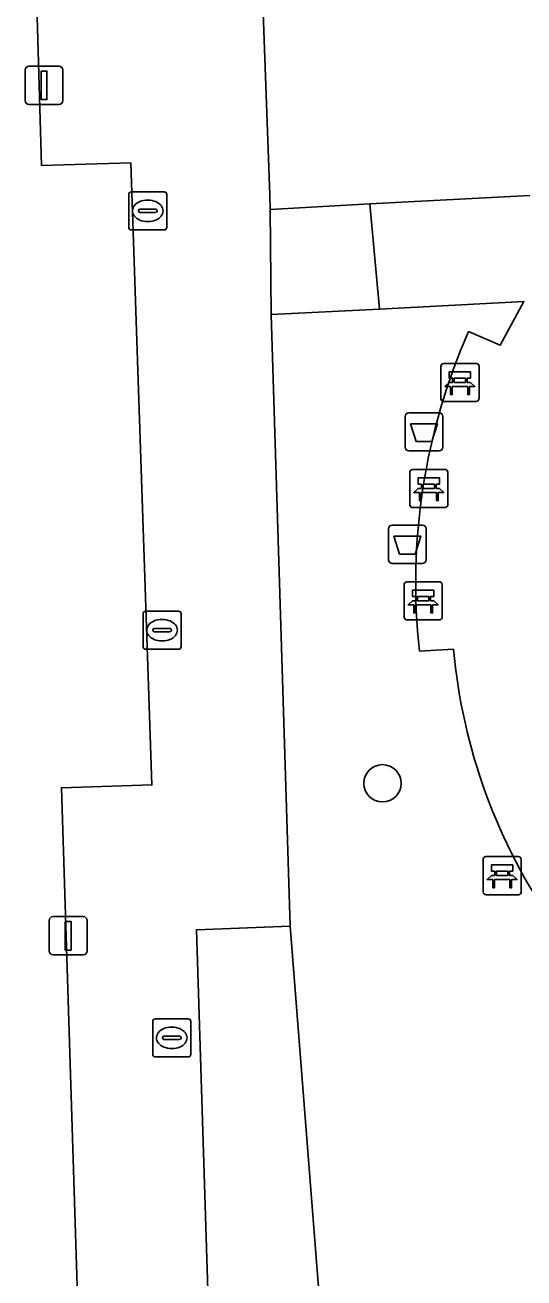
# Model space of a CAD drawing. Extents: x 162250 to 162661, y 380743 to 381606.
# Drawn here: x 162369.49 to 162382.56, y 381140.86 to 381173.71 of the extents above; entities that cross this region are included whole.
import ezdxf

# ---------------------------------------------------------------- set-up
doc = ezdxf.new("R2010")
doc.units = 0
for name, color, linetype in [('IMGEO_Afvalbak', 7, 'Continuous'), ('IMGEO_Bank', 7, 'Continuous'), ('IMGEO_Boom', 7, 'Continuous'), ('IMGEO_Groenvoorziening', 7, 'Continuous'), ('IMGEO_Kolk', 7, 'Continuous'), ('IMGEO_Lichtmast', 7, 'Continuous'), ('IMGEO_Voetpad_open', 7, 'Continuous'), ('IMGEO_Woonerf_open', 7, 'Continuous')]:
    doc.layers.add(name, color=color, linetype=linetype)

msp = doc.modelspace()

# ---------------------------------------------------------------- linework, layer by layer
at = {"layer": 'IMGEO_Afvalbak'}
for p, q in [((162379.45, 381162.647), (162379.45, 381163.447)), ((162379.45, 381163.447), (162379.45, 381162.647)), ((162379.55, 381163.547), (162380.34, 381163.547)), ((162380.34, 381163.547), (162379.55, 381163.547)), ((162380.44, 381163.447), (162380.44, 381162.647)), ((162380.44, 381162.647), (162380.44, 381163.447)), ((162380.34, 381162.547), (162379.55, 381162.547)), ((162379.55, 381162.547), (162380.34, 381162.547)), ((162379.013, 381159.698), (162379.013, 381160.498)), ((162379.013, 381160.498), (162379.013, 381159.698)), ((162379.113, 381160.598), (162379.903, 381160.598)), ((162379.903, 381160.598), (162379.113, 381160.598)), ((162380.003, 381160.498), (162380.003, 381159.698)), ((162380.003, 381159.698), (162380.003, 381160.498)), ((162379.903, 381159.598), (162379.113, 381159.598)), ((162379.113, 381159.598), (162379.903, 381159.598))]:
    msp.add_line(p, q, dxfattribs=at)
for points in [[(162379.593, 381163.261), (162380.297, 381163.261), (162380.148, 381162.791), (162379.742, 381162.791), (162379.593, 381163.261)], [(162379.156, 381160.312), (162379.86, 381160.312), (162379.711, 381159.842), (162379.305, 381159.842), (162379.156, 381160.312)]]:
    msp.add_lwpolyline(points, dxfattribs=at)
for centre, start, end in [((162379.55, 381163.447), 90, 180), ((162379.55, 381163.447), 90, 180), ((162380.34, 381163.447), 0, 90), ((162380.34, 381163.447), 360, 90), ((162379.55, 381162.647), 180, 270), ((162379.55, 381162.647), 180, 270), ((162380.34, 381162.647), 270, 0), ((162380.34, 381162.647), 270, 0), ((162379.113, 381160.498), 90, 180), ((162379.113, 381160.498), 90, 180), ((162379.903, 381160.498), 0, 90), ((162379.903, 381160.498), 360, 90), ((162379.113, 381159.698), 180, 270), ((162379.113, 381159.698), 180, 270), ((162379.903, 381159.698), 270, 0), ((162379.903, 381159.698), 270, 0)]:
    msp.add_arc(centre, 0.1, start, end, dxfattribs=at)
at = {"layer": 'IMGEO_Bank'}
for p, q in [((162380.387, 381163.915), (162380.387, 381164.756)), ((162380.387, 381164.756), (162380.387, 381163.915)), ((162380.462, 381164.84), (162381.303, 381164.84)), ((162381.303, 381164.84), (162380.462, 381164.84)), ((162381.387, 381164.765), (162381.387, 381163.924)), ((162381.387, 381163.924), (162381.387, 381164.765)), ((162380.696, 381164.346), (162380.696, 381164.452)), ((162380.74, 381164.452), (162380.74, 381164.346)), ((162381.028, 381164.458), (162380.746, 381164.458)), ((162381.034, 381164.346), (162381.034, 381164.452)), ((162381.078, 381164.452), (162381.078, 381164.346)), ((162381.084, 381164.238), (162380.691, 381164.238)), ((162380.746, 381164.34), (162381.028, 381164.34)), ((162381.312, 381163.84), (162380.471, 381163.84)), ((162380.471, 381163.84), (162381.312, 381163.84)), ((162379.572, 381161.135), (162379.572, 381161.976)), ((162379.572, 381161.976), (162379.572, 381161.135)), ((162379.647, 381162.06), (162380.488, 381162.06)), ((162380.488, 381162.06), (162379.647, 381162.06)), ((162380.572, 381161.985), (162380.572, 381161.144)), ((162380.572, 381161.144), (162380.572, 381161.985)), ((162379.881, 381161.566), (162379.881, 381161.672)), ((162379.925, 381161.672), (162379.925, 381161.566)), ((162380.213, 381161.678), (162379.931, 381161.678)), ((162379.931, 381161.56), (162380.213, 381161.56)), ((162380.219, 381161.566), (162380.219, 381161.672)), ((162380.263, 381161.672), (162380.263, 381161.566)), ((162380.269, 381161.458), (162379.876, 381161.458)), ((162380.497, 381161.06), (162379.656, 381161.06)), ((162379.656, 381161.06), (162380.497, 381161.06)), ((162379.424, 381158.188), (162379.424, 381159.029)), ((162379.424, 381159.029), (162379.424, 381158.188)), ((162379.499, 381159.113), (162380.34, 381159.113)), ((162380.34, 381159.113), (162379.499, 381159.113)), ((162380.424, 381159.038), (162380.424, 381158.197)), ((162380.424, 381158.197), (162380.424, 381159.038)), ((162380.121, 381158.511), (162379.728, 381158.511)), ((162379.733, 381158.619), (162379.733, 381158.725)), ((162379.777, 381158.725), (162379.777, 381158.619)), ((162380.065, 381158.731), (162379.783, 381158.731)), ((162379.783, 381158.613), (162380.065, 381158.613)), ((162380.071, 381158.619), (162380.071, 381158.725)), ((162380.115, 381158.725), (162380.115, 381158.619)), ((162380.349, 381158.113), (162379.508, 381158.113)), ((162379.508, 381158.113), (162380.349, 381158.113)), ((162381.493, 381150.983), (162381.493, 381151.824)), ((162381.493, 381151.824), (162381.493, 381150.983)), ((162381.568, 381151.908), (162382.409, 381151.908)), ((162382.409, 381151.908), (162381.568, 381151.908)), ((162382.493, 381151.833), (162382.493, 381150.992)), ((162382.493, 381150.992), (162382.493, 381151.833)), ((162382.19, 381151.306), (162381.797, 381151.306)), ((162381.802, 381151.414), (162381.802, 381151.52)), ((162381.846, 381151.52), (162381.846, 381151.414)), ((162382.134, 381151.526), (162381.852, 381151.526)), ((162381.852, 381151.408), (162382.134, 381151.408)), ((162382.14, 381151.414), (162382.14, 381151.52)), ((162382.184, 381151.52), (162382.184, 381151.414)), ((162382.418, 381150.908), (162381.577, 381150.908)), ((162381.577, 381150.908), (162382.418, 381150.908))]:
    msp.add_line(p, q, dxfattribs=at)
for points in [[(162380.69, 381164.458), (162380.604, 381164.458), (162380.604, 381164.619), (162381.167, 381164.619), (162381.167, 381164.458), (162381.084, 381164.458)], [(162380.634, 381164.238), (162380.492, 381164.238), (162380.604, 381164.34), (162380.69, 381164.34)], [(162380.684, 381164.231), (162380.684, 381164.024), (162380.641, 381164.024), (162380.641, 381164.231)], [(162381.084, 381164.34), (162381.167, 381164.34), (162381.279, 381164.238), (162381.14, 381164.238)], [(162381.134, 381164.231), (162381.134, 381164.024), (162381.09, 381164.024), (162381.09, 381164.231)], [(162379.875, 381161.678), (162379.789, 381161.678), (162379.789, 381161.839), (162380.352, 381161.839), (162380.352, 381161.678), (162380.269, 381161.678)], [(162379.819, 381161.458), (162379.677, 381161.458), (162379.789, 381161.56), (162379.875, 381161.56)], [(162380.269, 381161.56), (162380.352, 381161.56), (162380.464, 381161.458), (162380.325, 381161.458)], [(162379.869, 381161.451), (162379.869, 381161.244), (162379.826, 381161.244), (162379.826, 381161.451)], [(162380.319, 381161.451), (162380.319, 381161.244), (162380.275, 381161.244), (162380.275, 381161.451)], [(162379.727, 381158.731), (162379.641, 381158.731), (162379.641, 381158.892), (162380.204, 381158.892), (162380.204, 381158.731), (162380.121, 381158.731)], [(162379.671, 381158.511), (162379.529, 381158.511), (162379.641, 381158.613), (162379.727, 381158.613)], [(162380.121, 381158.613), (162380.204, 381158.613), (162380.316, 381158.511), (162380.177, 381158.511)], [(162379.721, 381158.504), (162379.721, 381158.297), (162379.678, 381158.297), (162379.678, 381158.504)], [(162380.171, 381158.504), (162380.171, 381158.297), (162380.127, 381158.297), (162380.127, 381158.504)], [(162381.796, 381151.526), (162381.71, 381151.526), (162381.71, 381151.687), (162382.273, 381151.687), (162382.273, 381151.526), (162382.19, 381151.526)], [(162381.74, 381151.306), (162381.598, 381151.306), (162381.71, 381151.408), (162381.796, 381151.408)], [(162381.79, 381151.299), (162381.79, 381151.092), (162381.747, 381151.092), (162381.747, 381151.299)], [(162382.19, 381151.408), (162382.273, 381151.408), (162382.385, 381151.306), (162382.246, 381151.306)], [(162382.24, 381151.299), (162382.24, 381151.092), (162382.196, 381151.092), (162382.196, 381151.299)]]:
    msp.add_lwpolyline(points, dxfattribs=at)
for centre, radius, start, end in [((162380.465, 381164.762), 0.0779, 92.4484, 184.2845), ((162380.465, 381164.762), 0.0779, 92.4484, 184.2845), ((162381.309, 381164.762), 0.0779, 2.4484, 94.2845), ((162381.309, 381164.762), 0.0779, 2.4484, 94.2845), ((162380.689, 381164.451), 0.00671, 2.8957, 87.1043), ((162380.746, 381164.451), 0.00671, 92.8957, 177.1043), ((162381.028, 381164.451), 0.00671, 2.8957, 87.1043), ((162381.085, 381164.451), 0.00671, 92.8957, 177.1043), ((162380.634, 381164.231), 0.00671, 2.8957, 87.1043), ((162380.691, 381164.231), 0.00671, 92.8957, 177.1043), ((162380.689, 381164.347), 0.00671, 272.8957, 357.1043), ((162380.746, 381164.347), 0.00671, 182.8957, 267.1043), ((162381.028, 381164.347), 0.00671, 272.8957, 357.1043), ((162381.085, 381164.347), 0.00671, 182.8957, 267.1043), ((162381.083, 381164.231), 0.00671, 2.8957, 87.1043), ((162381.14, 381164.231), 0.00671, 92.8957, 177.1043), ((162380.465, 381163.918), 0.0779, 182.4484, 274.2845), ((162380.465, 381163.918), 0.0779, 182.4484, 274.2845), ((162381.309, 381163.918), 0.0779, 272.4484, 4.2845), ((162381.309, 381163.918), 0.0779, 272.4484, 4.2845), ((162379.65, 381161.982), 0.0779, 92.4484, 184.2845), ((162379.65, 381161.982), 0.0779, 92.4484, 184.2845), ((162380.494, 381161.982), 0.0779, 2.4484, 94.2845), ((162380.494, 381161.982), 0.0779, 2.4484, 94.2845), ((162379.874, 381161.671), 0.00671, 2.8957, 87.1043), ((162379.874, 381161.567), 0.00671, 272.8957, 357.1043), ((162379.931, 381161.671), 0.00671, 92.8957, 177.1043), ((162379.931, 381161.567), 0.00671, 182.8957, 267.1043), ((162380.213, 381161.671), 0.00671, 2.8957, 87.1043), ((162380.213, 381161.567), 0.00671, 272.8957, 357.1043), ((162380.27, 381161.671), 0.00671, 92.8957, 177.1043), ((162380.27, 381161.567), 0.00671, 182.8957, 267.1043), ((162379.65, 381161.138), 0.0779, 182.4484, 274.2845), ((162379.65, 381161.138), 0.0779, 182.4484, 274.2845), ((162379.819, 381161.451), 0.00671, 2.8957, 87.1043), ((162379.876, 381161.451), 0.00671, 92.8957, 177.1043), ((162380.268, 381161.451), 0.00671, 2.8957, 87.1043), ((162380.325, 381161.451), 0.00671, 92.8957, 177.1043), ((162380.494, 381161.138), 0.0779, 272.4484, 4.2845), ((162380.494, 381161.138), 0.0779, 272.4484, 4.2845), ((162379.502, 381159.035), 0.0779, 92.4484, 184.2845), ((162379.502, 381159.035), 0.0779, 92.4484, 184.2845), ((162380.346, 381159.035), 0.0779, 2.4484, 94.2845), ((162380.346, 381159.035), 0.0779, 2.4484, 94.2845), ((162379.671, 381158.504), 0.00671, 2.8957, 87.1043), ((162379.728, 381158.504), 0.00671, 92.8957, 177.1043), ((162379.726, 381158.724), 0.00671, 2.8957, 87.1043), ((162379.726, 381158.62), 0.00671, 272.8957, 357.1043), ((162379.783, 381158.724), 0.00671, 92.8957, 177.1043), ((162379.783, 381158.62), 0.00671, 182.8957, 267.1043), ((162380.065, 381158.724), 0.00671, 2.8957, 87.1043), ((162380.065, 381158.62), 0.00671, 272.8957, 357.1043), ((162380.122, 381158.724), 0.00671, 92.8957, 177.1043), ((162380.122, 381158.62), 0.00671, 182.8957, 267.1043), ((162380.12, 381158.504), 0.00671, 2.8957, 87.1043), ((162380.177, 381158.504), 0.00671, 92.8957, 177.1043), ((162379.502, 381158.191), 0.0779, 182.4484, 274.2845), ((162379.502, 381158.191), 0.0779, 182.4484, 274.2845), ((162380.346, 381158.191), 0.0779, 272.4484, 4.2845), ((162380.346, 381158.191), 0.0779, 272.4484, 4.2845), ((162381.571, 381151.83), 0.0779, 92.4484, 184.2845), ((162381.571, 381151.83), 0.0779, 92.4484, 184.2845), ((162382.415, 381151.83), 0.0779, 2.4484, 94.2845), ((162382.415, 381151.83), 0.0779, 2.4484, 94.2845), ((162381.74, 381151.299), 0.00671, 2.8957, 87.1043), ((162381.797, 381151.299), 0.00671, 92.8957, 177.1043), ((162381.795, 381151.519), 0.00671, 2.8957, 87.1043), ((162381.795, 381151.415), 0.00671, 272.8957, 357.1043), ((162381.852, 381151.519), 0.00671, 92.8957, 177.1043), ((162381.852, 381151.415), 0.00671, 182.8957, 267.1043), ((162382.134, 381151.519), 0.00671, 2.8957, 87.1043), ((162382.134, 381151.415), 0.00671, 272.8957, 357.1043), ((162382.191, 381151.519), 0.00671, 92.8957, 177.1043), ((162382.191, 381151.415), 0.00671, 182.8957, 267.1043), ((162382.189, 381151.299), 0.00671, 2.8957, 87.1043), ((162382.246, 381151.299), 0.00671, 92.8957, 177.1043), ((162381.571, 381150.986), 0.0779, 182.4484, 274.2845), ((162381.571, 381150.986), 0.0779, 182.4484, 274.2845), ((162382.415, 381150.986), 0.0779, 272.4484, 4.2845), ((162382.415, 381150.986), 0.0779, 272.4484, 4.2845)]:
    msp.add_arc(centre, radius, start, end, dxfattribs=at)
at = {"layer": 'IMGEO_Boom'}
msp.add_circle((162378.858, 381153.83), 0.489, dxfattribs=at)
at = {"layer": 'IMGEO_Groenvoorziening'}
for points in [[(162402.15, 381194.601), (162402.257, 381195.353), (162402.283, 381199.926), (162402.223, 381199.924), (162401.413, 381199.901), (162395.289, 381199.722), (162381.546, 381199.321), (162378.682, 381199.237), (162378.687, 381199.073), (162378.744, 381197.293), (162378.745, 381197.276), (162379.047, 381187.724), (162373.842, 381187.531), (162372.856, 381187.495), (162373.184, 381178.813), (162375.553, 381178.828), (162375.907, 381169.266), (162375.911, 381168.88), (162378.53, 381169.022), (162382.72, 381169.249)], [(162381.112, 381165.674), (162381.944, 381165.318), (162382.564, 381166.463), (162378.778, 381166.268), (162375.937, 381166.122), (162376.436, 381150.082), (162377.228, 381140.055), (162383.599, 381140.226), (162383.362, 381150.109)], [(162380.72, 381157.348), (162379.826, 381157.293)]]:
    msp.add_lwpolyline(points, dxfattribs=at)
msp.add_lwpolyline([(162376.436, 381150.082), (162373.987, 381149.987), (162374.295, 381139.976), (162377.228, 381140.055)], close=True, dxfattribs=at)
for centre, radius, start, end in [((162396.1, 381159.085), 16.372, 156.2689, 186.284), ((162395.619, 381158.684), 14.958, 185.1237, 214.9772)]:
    msp.add_arc(centre, radius, start, end, dxfattribs=at)
at = {"layer": 'IMGEO_Kolk'}
for p, q in [((162372.206, 381168.416), (162372.206, 381169.268)), ((162372.281, 381169.342), (162373.133, 381169.342)), ((162372.694, 381169.122), (162372.719, 381169.122)), ((162373.207, 381169.268), (162373.207, 381168.416)), ((162372.465, 381168.836), (162372.465, 381168.848)), ((162372.903, 381168.799), (162372.505, 381168.799)), ((162372.508, 381168.885), (162372.906, 381168.885)), ((162372.949, 381168.848), (162372.949, 381168.836)), ((162372.717, 381168.562), (162372.692, 381168.562)), ((162373.133, 381168.342), (162372.281, 381168.342)), ((162372.582, 381157.419), (162372.582, 381158.271)), ((162372.657, 381158.345), (162373.509, 381158.345)), ((162373.583, 381158.271), (162373.583, 381157.419)), ((162372.841, 381157.839), (162372.841, 381157.851)), ((162372.884, 381157.888), (162373.282, 381157.888)), ((162373.07, 381158.125), (162373.095, 381158.125)), ((162373.325, 381157.851), (162373.325, 381157.839)), ((162373.279, 381157.802), (162372.881, 381157.802)), ((162373.093, 381157.565), (162373.068, 381157.565)), ((162373.509, 381157.345), (162372.657, 381157.345)), ((162372.835, 381146.728), (162372.835, 381147.58)), ((162372.91, 381147.654), (162373.762, 381147.654)), ((162373.323, 381147.434), (162373.348, 381147.434)), ((162373.836, 381147.58), (162373.836, 381146.728)), ((162373.094, 381147.148), (162373.094, 381147.16)), ((162373.532, 381147.111), (162373.134, 381147.111)), ((162373.137, 381147.197), (162373.535, 381147.197)), ((162373.578, 381147.16), (162373.578, 381147.148)), ((162373.346, 381146.874), (162373.321, 381146.874)), ((162373.762, 381146.654), (162372.91, 381146.654))]:
    msp.add_line(p, q, dxfattribs=at)
for points in [[(162372.206, 381168.416), (162372.206, 381169.268)], [(162372.281, 381169.342), (162373.133, 381169.342)], [(162373.207, 381169.268), (162373.207, 381168.416)], [(162373.133, 381168.342), (162372.281, 381168.342)], [(162372.582, 381157.419), (162372.582, 381158.271)], [(162372.657, 381158.345), (162373.509, 381158.345)], [(162373.583, 381158.271), (162373.583, 381157.419)], [(162373.509, 381157.345), (162372.657, 381157.345)], [(162372.835, 381146.728), (162372.835, 381147.58)], [(162372.91, 381147.654), (162373.762, 381147.654)], [(162373.836, 381147.58), (162373.836, 381146.728)], [(162373.762, 381146.654), (162372.91, 381146.654)]]:
    msp.add_lwpolyline(points, dxfattribs=at)
for centre, radius, start, end in [((162372.283, 381169.266), 0.0765, 91.552, 178.448), ((162372.283, 381169.266), 0.0765, 91.552, 178.448), ((162373.131, 381169.266), 0.0765, 1.552, 88.448), ((162373.131, 381169.266), 0.0765, 1.552, 88.448), ((162372.505, 381168.845), 0.0403, 85.8775, 175.7526), ((162372.502, 381168.835), 0.0366, 178.938, 274.7102), ((162372.906, 381168.842), 0.043, 264.8664, 352.4533), ((162372.91, 381168.847), 0.0386, 1.7309, 96.639), ((162372.283, 381168.418), 0.0765, 181.552, 268.448), ((162372.283, 381168.418), 0.0765, 181.552, 268.448), ((162373.131, 381168.418), 0.0765, 271.552, 358.448), ((162373.131, 381168.418), 0.0765, 271.552, 358.448), ((162372.659, 381158.269), 0.0765, 91.552, 178.448), ((162372.659, 381158.269), 0.0765, 91.552, 178.448), ((162373.507, 381158.269), 0.0765, 1.552, 88.448), ((162373.507, 381158.269), 0.0765, 1.552, 88.448), ((162372.881, 381157.848), 0.0403, 85.8775, 175.7526), ((162373.286, 381157.85), 0.0386, 1.7309, 96.639), ((162372.878, 381157.838), 0.0366, 178.938, 274.7102), ((162373.282, 381157.845), 0.043, 264.8664, 352.4533), ((162372.659, 381157.421), 0.0765, 181.552, 268.448), ((162372.659, 381157.421), 0.0765, 181.552, 268.448), ((162373.507, 381157.421), 0.0765, 271.552, 358.448), ((162373.507, 381157.421), 0.0765, 271.552, 358.448), ((162372.912, 381147.578), 0.0765, 91.552, 178.448), ((162372.912, 381147.578), 0.0765, 91.552, 178.448), ((162373.76, 381147.578), 0.0765, 1.552, 88.448), ((162373.76, 381147.578), 0.0765, 1.552, 88.448), ((162373.134, 381147.157), 0.0403, 85.8775, 175.7526), ((162373.131, 381147.147), 0.0366, 178.938, 274.7102), ((162373.535, 381147.154), 0.043, 264.8664, 352.4533), ((162373.539, 381147.159), 0.0386, 1.7309, 96.639), ((162372.912, 381146.73), 0.0765, 181.552, 268.448), ((162372.912, 381146.73), 0.0765, 181.552, 268.448), ((162373.76, 381146.73), 0.0765, 271.552, 358.448), ((162373.76, 381146.73), 0.0765, 271.552, 358.448)]:
    msp.add_arc(centre, radius, start, end, dxfattribs=at)
for centre, major_axis, ratio, start_param, end_param in [((162372.693, 381168.842), (-0.387, 0.002), 0.722429, 4.712389, 7.853982), ((162372.718, 381168.842), (-0.39, 0.002), 0.717154, 1.570796, 4.712389), ((162373.069, 381157.845), (-0.387, 0.002), 0.722429, 4.712389, 7.853982), ((162373.094, 381157.845), (-0.39, 0.002), 0.717154, 1.570796, 4.712389), ((162373.322, 381147.154), (-0.387, 0.002), 0.722429, 4.712389, 7.853982), ((162373.347, 381147.154), (-0.39, 0.002), 0.717154, 1.570796, 4.712389)]:
    msp.add_ellipse(centre, major_axis=major_axis, ratio=ratio, start_param=start_param, end_param=end_param, dxfattribs=at)
at = {"layer": 'IMGEO_Lichtmast'}
for p, q in [((162369.493, 381171.733), (162369.493, 381172.533)), ((162369.493, 381172.533), (162369.493, 381171.733)), ((162369.593, 381172.633), (162370.383, 381172.633)), ((162370.383, 381172.633), (162369.593, 381172.633)), ((162370.483, 381172.533), (162370.483, 381171.733)), ((162370.483, 381171.733), (162370.483, 381172.533)), ((162370.383, 381171.633), (162369.593, 381171.633)), ((162369.593, 381171.633), (162370.383, 381171.633)), ((162370.226, 381150.332), (162371.016, 381150.332)), ((162371.016, 381150.332), (162370.226, 381150.332)), ((162370.126, 381149.432), (162370.126, 381150.232)), ((162370.126, 381150.232), (162370.126, 381149.432)), ((162371.116, 381150.232), (162371.116, 381149.432)), ((162371.116, 381149.432), (162371.116, 381150.232)), ((162371.016, 381149.332), (162370.226, 381149.332)), ((162370.226, 381149.332), (162371.016, 381149.332))]:
    msp.add_line(p, q, dxfattribs=at)
for points in [[(162369.913, 381172.508), (162370.063, 381172.508), (162370.063, 381171.758), (162369.913, 381171.758), (162369.913, 381172.508)], [(162370.546, 381150.207), (162370.696, 381150.207), (162370.696, 381149.457), (162370.546, 381149.457), (162370.546, 381150.207)]]:
    msp.add_lwpolyline(points, dxfattribs=at)
for centre, start, end in [((162369.593, 381172.533), 90, 180), ((162369.593, 381172.533), 90, 180), ((162370.383, 381172.533), 0, 90), ((162370.383, 381172.533), 360, 90), ((162369.593, 381171.733), 180, 270), ((162369.593, 381171.733), 180, 270), ((162370.383, 381171.733), 270, 0), ((162370.383, 381171.733), 270, 0), ((162370.226, 381150.232), 90, 180), ((162370.226, 381150.232), 90, 180), ((162371.016, 381150.232), 0, 90), ((162371.016, 381150.232), 360, 90), ((162370.226, 381149.432), 180, 270), ((162370.226, 381149.432), 180, 270), ((162371.016, 381149.432), 270, 0), ((162371.016, 381149.432), 270, 0)]:
    msp.add_arc(centre, 0.1, start, end, dxfattribs=at)
at = {"layer": 'IMGEO_Voetpad_open'}
for points in [[(162369.115, 381197.654), (162366.269, 381197.545), (162367.369, 381183.635), (162367.514, 381181.806), (162367.515, 381181.772), (162369.33, 381123.227), (162369.492, 381120.515), (162371.488, 381120.602), (162370.442, 381153.711), (162372.814, 381153.789), (162372.262, 381170.102), (162369.918, 381170.032)], [(162375.937, 381166.122), (162378.778, 381166.268), (162378.53, 381169.022), (162375.911, 381168.88)]]:
    msp.add_lwpolyline(points, close=True, dxfattribs=at)
for points in [[(162382.72, 381169.249), (162378.53, 381169.022), (162378.778, 381166.268), (162382.564, 381166.463)], [(162382.564, 381166.463), (162381.944, 381165.318), (162381.112, 381165.674)], [(162379.826, 381157.293), (162380.72, 381157.348)]]:
    msp.add_lwpolyline(points, dxfattribs=at)
for centre, radius, start, end in [((162396.1, 381159.085), 16.372, 156.2689, 186.284), ((162395.619, 381158.684), 14.958, 185.1237, 214.9772)]:
    msp.add_arc(centre, radius, start, end, dxfattribs=at)
at = {"layer": 'IMGEO_Woonerf_open'}
msp.add_lwpolyline([(162375.937, 381166.122), (162375.911, 381168.88), (162375.907, 381169.266), (162375.553, 381178.828), (162373.184, 381178.813), (162372.856, 381187.495), (162373.842, 381187.531), (162373.596, 381195.687), (162373.558, 381196.953), (162373.543, 381197.824), (162372.496, 381197.784), (162369.115, 381197.654), (162369.918, 381170.032), (162372.262, 381170.102), (162372.814, 381153.789), (162370.442, 381153.711), (162371.488, 381120.602), (162374.95, 381120.752), (162375.842, 381120.781), (162375.345, 381137.488), (162374.38, 381137.47), (162374.295, 381139.976), (162373.987, 381149.987), (162376.436, 381150.082)], close=True, dxfattribs=at)

doc.saveas('drawing.dxf')
